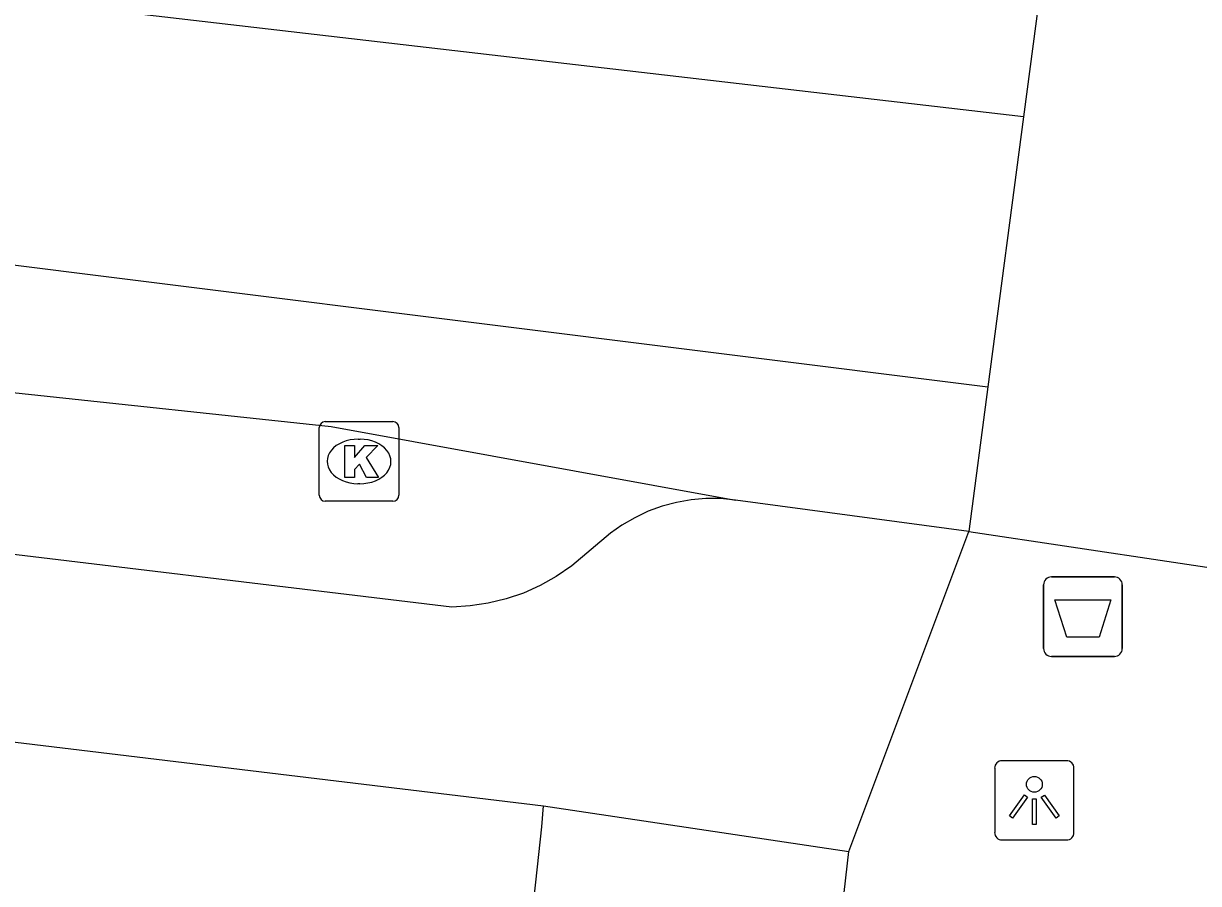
# Model space of a CAD drawing. Extents: x 161696 to 162377, y 380761 to 381673.
# Drawn here: x 162273.83 to 162288.6, y 381206.82 to 381217.63 of the extents above; entities that cross this region are included whole.
import ezdxf

# ---------------------------------------------------------------- set-up
doc = ezdxf.new("R2010")
doc.units = 0
for name, color, linetype in [('IMGEO_Afvalbak', 7, 'Continuous'), ('IMGEO_Kolk', 7, 'Continuous'), ('IMGEO_Lichtpunt', 7, 'Continuous'), ('IMGEO_Pand', 7, 'Continuous'), ('IMGEO_Rijbaan_lokaal_gesloten', 7, 'Continuous'), ('IMGEO_Voetpad_open', 7, 'Continuous')]:
    doc.layers.add(name, color=color, linetype=linetype)

msp = doc.modelspace()

# ---------------------------------------------------------------- linework, layer by layer
at = {"layer": 'IMGEO_Afvalbak'}
for p, q in [((162286.749, 381210.675), (162287.539, 381210.675)), ((162287.539, 381210.675), (162286.749, 381210.675)), ((162286.649, 381209.775), (162286.649, 381210.575)), ((162286.649, 381210.575), (162286.649, 381209.775)), ((162287.639, 381210.575), (162287.639, 381209.775)), ((162287.639, 381209.775), (162287.639, 381210.575)), ((162287.539, 381209.675), (162286.749, 381209.675)), ((162286.749, 381209.675), (162287.539, 381209.675))]:
    msp.add_line(p, q, dxfattribs=at)
msp.add_lwpolyline([(162286.792, 381210.389), (162287.496, 381210.389), (162287.347, 381209.919), (162286.941, 381209.919), (162286.792, 381210.389)], dxfattribs=at)
for centre, start, end in [((162286.749, 381210.575), 90, 180), ((162286.749, 381210.575), 90, 180), ((162287.539, 381210.575), 0, 90), ((162287.539, 381210.575), 360, 90), ((162286.749, 381209.775), 180, 270), ((162286.749, 381209.775), 180, 270), ((162287.539, 381209.775), 270, 0), ((162287.539, 381209.775), 270, 0)]:
    msp.add_arc(centre, 0.1, start, end, dxfattribs=at)
at = {"layer": 'IMGEO_Kolk'}
for p, q in [((162277.545, 381211.701), (162277.545, 381212.553)), ((162277.62, 381212.627), (162278.472, 381212.627)), ((162278.546, 381212.553), (162278.546, 381211.701)), ((162278.033, 381212.407), (162278.058, 381212.407)), ((162278.056, 381211.847), (162278.031, 381211.847)), ((162278.472, 381211.627), (162277.62, 381211.627))]:
    msp.add_line(p, q, dxfattribs=at)
for points in [[(162277.545, 381211.701), (162277.545, 381212.553)], [(162277.62, 381212.627), (162278.472, 381212.627)], [(162278.546, 381212.553), (162278.546, 381211.701)], [(162277.866, 381212.327), (162277.989, 381212.327), (162277.989, 381212.176), (162278.119, 381212.327), (162278.283, 381212.327), (162278.137, 381212.176), (162278.29, 381211.927), (162278.138, 381211.927), (162278.053, 381212.091), (162277.989, 381212.024), (162277.989, 381211.927), (162277.866, 381211.927), (162277.866, 381212.327)], [(162278.472, 381211.627), (162277.62, 381211.627)]]:
    msp.add_lwpolyline(points, dxfattribs=at)
for centre, start, end in [((162277.622, 381212.551), 91.552, 178.448), ((162277.622, 381212.551), 91.552, 178.448), ((162278.47, 381212.551), 1.552, 88.448), ((162278.47, 381212.551), 1.552, 88.448), ((162277.622, 381211.703), 181.552, 268.448), ((162277.622, 381211.703), 181.552, 268.448), ((162278.47, 381211.703), 271.552, 358.448), ((162278.47, 381211.703), 271.552, 358.448)]:
    msp.add_arc(centre, 0.0765, start, end, dxfattribs=at)
for centre, major_axis, ratio, start_param, end_param in [((162278.032, 381212.127), (-0.387, 0.002), 0.722429, 4.712389, 7.853982), ((162278.057, 381212.127), (-0.39, 0.002), 0.717154, 1.570796, 4.712389)]:
    msp.add_ellipse(centre, major_axis=major_axis, ratio=ratio, start_param=start_param, end_param=end_param, dxfattribs=at)
at = {"layer": 'IMGEO_Lichtpunt'}
for p, q in [((162286.035, 381208.27), (162286.035, 381207.463)), ((162286.035, 381208.27), (162286.035, 381207.463)), ((162286.937, 381208.365), (162286.129, 381208.365)), ((162286.937, 381208.365), (162286.129, 381208.365)), ((162287.031, 381207.463), (162287.031, 381208.27)), ((162287.031, 381207.463), (162287.031, 381208.27)), ((162286.129, 381207.369), (162286.937, 381207.369)), ((162286.129, 381207.369), (162286.937, 381207.369))]:
    msp.add_line(p, q, dxfattribs=at)
for points in [[(162286.409, 381207.934), (162286.448, 381207.906), (162286.26, 381207.644), (162286.222, 381207.671), (162286.409, 381207.934)], [(162286.621, 381207.906), (162286.659, 381207.933), (162286.846, 381207.671), (162286.807, 381207.643), (162286.621, 381207.906)], [(162286.511, 381207.886), (162286.558, 381207.886), (162286.558, 381207.564), (162286.511, 381207.564), (162286.511, 381207.886)]]:
    msp.add_lwpolyline(points, dxfattribs=at)
msp.add_circle((162286.534, 381208.068), 0.0994, dxfattribs=at)
for centre, start, end in [((162286.129, 381208.27), 90, 180), ((162286.129, 381208.27), 90, 180), ((162286.937, 381208.27), 0, 90), ((162286.937, 381208.27), 0, 90), ((162286.129, 381207.463), 180, 270), ((162286.129, 381207.463), 180, 270), ((162286.937, 381207.463), 270, 0), ((162286.937, 381207.463), 270, 360)]:
    msp.add_arc(centre, 0.0946, start, end, dxfattribs=at)
at = {"layer": 'IMGEO_Pand'}
for points in [[(162259.828, 381210.275), (162280.363, 381207.797)], [(162279.115, 381196.191), (162279.747, 381202.048), (162280.342, 381207.533), (162280.363, 381207.797)]]:
    msp.add_lwpolyline(points, dxfattribs=at)
at = {"layer": 'IMGEO_Rijbaan_lokaal_gesloten'}
for points in [[(162181.003, 381226.106), (162206.021, 381223.02), (162219.985, 381221.297), (162235.933, 381219.33), (162285.948, 381213.063)], [(162286.396, 381216.457), (162220.264, 381224.141), (162220.506, 381225.942)], [(162286.631, 381218.235), (162286.396, 381216.457)], [(162286.396, 381216.457), (162285.948, 381213.063)], [(162251.566, 381215.784), (162258.843, 381214.911), (162261.475, 381214.587), (162269.688, 381213.421), (162277.694, 381212.565), (162282.776, 381211.642)], [(162285.948, 381213.063), (162285.708, 381211.247)], [(162285.708, 381211.247), (162282.776, 381211.642)], [(162285.708, 381211.247), (162290.853, 381210.474), (162290.95, 381210.454), (162291.793, 381210.236), (162292.612, 381209.943), (162293.402, 381209.578), (162294.156, 381209.144), (162294.869, 381208.644), (162295.534, 381208.083), (162296.146, 381207.465), (162296.7, 381206.794), (162297.193, 381206.076), (162297.619, 381205.318), (162297.976, 381204.524), (162298.26, 381203.702), (162298.47, 381202.857), (162298.604, 381201.997), (162298.66, 381201.129), (162298.639, 381200.259), (162298.54, 381199.395)]]:
    msp.add_lwpolyline(points, dxfattribs=at)
at = {"layer": 'IMGEO_Voetpad_open'}
for points in [[(162282.776, 381211.642), (162282.59, 381211.659), (162282.404, 381211.66), (162282.218, 381211.645), (162282.034, 381211.612), (162281.854, 381211.564), (162281.679, 381211.5), (162281.51, 381211.42), (162281.35, 381211.325), (162281.208, 381211.224), (162280.721, 381210.813), (162280.524, 381210.679), (162280.322, 381210.567), (162280.112, 381210.473), (162279.894, 381210.399), (162279.67, 381210.345), (162279.442, 381210.311), (162279.212, 381210.297), (162272.517, 381211.098), (162261.244, 381212.405), (162258.361, 381212.736)], [(162284.2, 381207.225), (162285.708, 381211.247)], [(162280.363, 381207.797), (162284.2, 381207.225)], [(162275.499, 381131.748), (162280.246, 381172.46), (162284.2, 381207.225)]]:
    msp.add_lwpolyline(points, dxfattribs=at)

doc.saveas('drawing.dxf')
